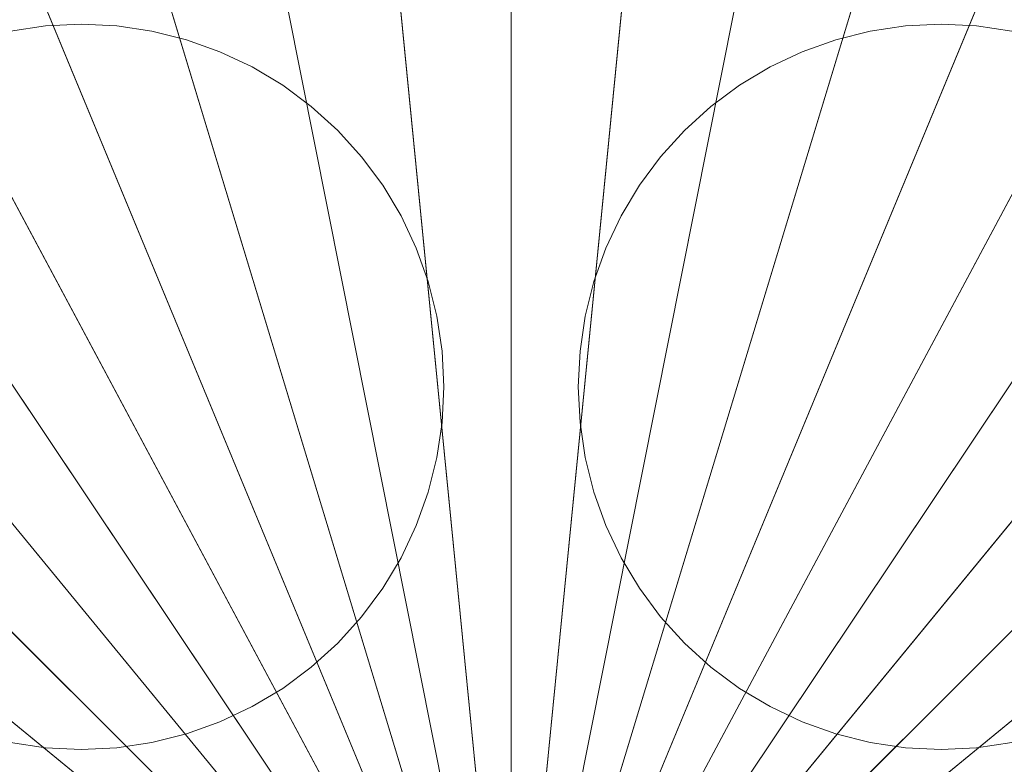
# Model space of a CAD drawing. Header units: millimetres. Extents: x 2270 to 2550, y -29847 to -29567.
# Tile 277 of 591: x 2383 to 2438, y -29687 to -29645. Entities that reach past the tile are written whole.
import ezdxf

# ---------------------------------------------------------------- set-up
doc = ezdxf.new("R2010")
doc.units = ezdxf.units.MM
doc.header["$LTSCALE"] = 25.4
doc.layers.add('Lighting-LED', color=7, linetype='Continuous', lineweight=5, true_color=0x000000)

msp = doc.modelspace()

# ---------------------------------------------------------------- linework, layer by layer
at = {"layer": 'Lighting-LED', "color": 18, "linetype": 'Continuous', "lineweight": 5, "true_color": 0x000000}
for points in [[(2410, -29707.5, -295.5), (2396.378, -29569.189, -295.5), (2410, -29568.515, -295.5)], [(2410, -29707.5, -295.5), (2410, -29568.515, -295.5), (2423.622, -29569.189, -295.5)], [(2410, -29707.5, -295.5), (2382.886, -29571.189, -295.5), (2396.378, -29569.189, -295.5)], [(2410, -29707.5, -295.5), (2423.622, -29569.189, -295.5), (2437.114, -29571.189, -295.5)], [(2410, -29707.5, -295.5), (2369.655, -29574.502, -295.5), (2382.886, -29571.189, -295.5)], [(2410, -29707.5, -295.5), (2437.114, -29571.189, -295.5), (2450.345, -29574.502, -295.5)], [(2410, -29707.5, -295.5), (2356.815, -29579.099, -295.5), (2369.655, -29574.502, -295.5)], [(2410, -29707.5, -295.5), (2450.345, -29574.502, -295.5), (2463.185, -29579.099, -295.5)], [(2410, -29707.5, -295.5), (2344.484, -29584.928, -295.5), (2356.815, -29579.099, -295.5)], [(2410, -29707.5, -295.5), (2463.185, -29579.099, -295.5), (2475.516, -29584.928, -295.5)], [(2410, -29583.578, -170.5), (2397.854, -29584.179, -170.5), (2410, -29707.5, -170.5)], [(2422.146, -29584.179, -170.5), (2410, -29583.578, -170.5), (2410, -29707.5, -170.5)], [(2397.854, -29584.179, -170.5), (2385.825, -29585.963, -170.5), (2410, -29707.5, -170.5)], [(2434.175, -29585.963, -170.5), (2422.146, -29584.179, -170.5), (2410, -29707.5, -170.5)], [(2410, -29707.5, -295.5), (2332.786, -29591.942, -295.5), (2344.484, -29584.928, -295.5)], [(2410, -29707.5, -295.5), (2475.516, -29584.928, -295.5), (2487.214, -29591.942, -295.5)], [(2385.825, -29585.963, -170.5), (2374.028, -29588.916, -170.5), (2410, -29707.5, -170.5)], [(2445.972, -29588.916, -170.5), (2434.175, -29585.963, -170.5), (2410, -29707.5, -170.5)], [(2374.028, -29588.916, -170.5), (2362.579, -29593.016, -170.5), (2410, -29707.5, -170.5)], [(2457.421, -29593.016, -170.5), (2445.972, -29588.916, -170.5), (2410, -29707.5, -170.5)], [(2410, -29707.5, -295.5), (2321.832, -29600.067, -295.5), (2332.786, -29591.942, -295.5)], [(2410, -29707.5, -295.5), (2487.214, -29591.942, -295.5), (2498.168, -29600.067, -295.5)], [(2362.579, -29593.016, -170.5), (2351.585, -29598.213, -170.5), (2410, -29707.5, -170.5)], [(2468.415, -29598.213, -170.5), (2457.421, -29593.016, -170.5), (2410, -29707.5, -170.5)], [(2351.585, -29598.213, -170.5), (2341.155, -29604.466, -170.5), (2410, -29707.5, -170.5)], [(2478.845, -29604.466, -170.5), (2468.415, -29598.213, -170.5), (2410, -29707.5, -170.5)], [(2410, -29707.5, -295.5), (2311.723, -29609.223, -295.5), (2321.832, -29600.067, -295.5)], [(2410, -29707.5, -295.5), (2498.168, -29600.067, -295.5), (2508.277, -29609.223, -295.5)], [(2341.155, -29604.466, -170.5), (2331.388, -29611.711, -170.5), (2410, -29707.5, -170.5)], [(2488.612, -29611.711, -170.5), (2478.845, -29604.466, -170.5), (2410, -29707.5, -170.5)], [(2410, -29707.5, -295.5), (2302.567, -29619.332, -295.5), (2311.723, -29609.223, -295.5)], [(2410, -29707.5, -295.5), (2508.277, -29609.223, -295.5), (2517.433, -29619.332, -295.5)], [(2331.388, -29611.711, -170.5), (2322.374, -29619.874, -170.5), (2410, -29707.5, -170.5)], [(2497.626, -29619.874, -170.5), (2488.612, -29611.711, -170.5), (2410, -29707.5, -170.5)], [(2410, -29707.5, -295.5), (2294.442, -29630.286, -295.5), (2302.567, -29619.332, -295.5)], [(2410, -29707.5, -295.5), (2517.433, -29619.332, -295.5), (2525.558, -29630.286, -295.5)], [(2322.374, -29619.874, -170.5), (2314.211, -29628.888, -170.5), (2410, -29707.5, -170.5)], [(2505.789, -29628.888, -170.5), (2497.626, -29619.874, -170.5), (2410, -29707.5, -170.5)], [(2314.211, -29628.888, -170.5), (2306.966, -29638.655, -170.5), (2410, -29707.5, -170.5)], [(2513.034, -29638.655, -170.5), (2505.789, -29628.888, -170.5), (2410, -29707.5, -170.5)], [(2410, -29707.5, -295.5), (2287.428, -29641.984, -295.5), (2294.442, -29630.286, -295.5)], [(2410, -29707.5, -295.5), (2525.558, -29630.286, -295.5), (2532.572, -29641.984, -295.5)], [(2306.966, -29638.655, -170.5), (2300.713, -29649.085, -170.5), (2410, -29707.5, -170.5)], [(2519.287, -29649.085, -170.5), (2513.034, -29638.655, -170.5), (2410, -29707.5, -170.5)], [(2410, -29707.5, -295.5), (2281.599, -29654.315, -295.5), (2287.428, -29641.984, -295.5)], [(2410, -29707.5, -295.5), (2532.572, -29641.984, -295.5), (2538.401, -29654.315, -295.5)], [(2384.015, -29645.778, -293.913), (2384.015, -29645.778, -297.088), (2382.049, -29646.07, -297.088), (2382.049, -29646.07, -293.913)], [(2386, -29645.681, -293.913), (2386, -29645.681, -297.088), (2384.015, -29645.778, -297.088), (2384.015, -29645.778, -293.913)], [(2387.985, -29645.778, -293.913), (2387.985, -29645.778, -297.088), (2386, -29645.681, -297.088), (2386, -29645.681, -293.913)], [(2389.951, -29646.07, -293.913), (2389.951, -29646.07, -297.088), (2387.985, -29645.778, -297.088), (2387.985, -29645.778, -293.913)], [(2432.015, -29645.778, -293.913), (2432.015, -29645.778, -297.088), (2430.049, -29646.07, -297.088), (2430.049, -29646.07, -293.913)], [(2434, -29645.681, -293.913), (2434, -29645.681, -297.088), (2432.015, -29645.778, -297.088), (2432.015, -29645.778, -293.913)], [(2435.985, -29645.778, -293.913), (2435.985, -29645.778, -297.088), (2434, -29645.681, -297.088), (2434, -29645.681, -293.913)], [(2437.951, -29646.07, -293.913), (2437.951, -29646.07, -297.088), (2435.985, -29645.778, -297.088), (2435.985, -29645.778, -293.913)], [(2391.878, -29646.553, -293.913), (2391.878, -29646.553, -297.088), (2389.951, -29646.07, -297.088), (2389.951, -29646.07, -293.913)], [(2430.049, -29646.07, -293.913), (2430.049, -29646.07, -297.088), (2428.122, -29646.553, -297.088), (2428.122, -29646.553, -293.913)], [(2393.749, -29647.222, -293.913), (2393.749, -29647.222, -297.088), (2391.878, -29646.553, -297.088), (2391.878, -29646.553, -293.913)], [(2428.122, -29646.553, -293.913), (2428.122, -29646.553, -297.088), (2426.251, -29647.222, -297.088), (2426.251, -29647.222, -293.913)], [(2395.546, -29648.072, -293.913), (2395.546, -29648.072, -297.088), (2393.749, -29647.222, -297.088), (2393.749, -29647.222, -293.913)], [(2426.251, -29647.222, -293.913), (2426.251, -29647.222, -297.088), (2424.454, -29648.072, -297.088), (2424.454, -29648.072, -293.913)], [(2397.25, -29649.094, -293.913), (2397.25, -29649.094, -297.088), (2395.546, -29648.072, -297.088), (2395.546, -29648.072, -293.913)], [(2424.454, -29648.072, -293.913), (2424.454, -29648.072, -297.088), (2422.75, -29649.094, -297.088), (2422.75, -29649.094, -293.913)], [(2300.713, -29649.085, -170.5), (2295.516, -29660.079, -170.5), (2410, -29707.5, -170.5)], [(2398.846, -29650.277, -293.913), (2398.846, -29650.277, -297.088), (2397.25, -29649.094, -297.088), (2397.25, -29649.094, -293.913)], [(2524.484, -29660.079, -170.5), (2519.287, -29649.085, -170.5), (2410, -29707.5, -170.5)], [(2422.75, -29649.094, -293.913), (2422.75, -29649.094, -297.088), (2421.154, -29650.277, -297.088), (2421.154, -29650.277, -293.913)], [(2400.319, -29651.612, -293.913), (2400.319, -29651.612, -297.088), (2398.846, -29650.277, -297.088), (2398.846, -29650.277, -293.913)], [(2421.154, -29650.277, -293.913), (2421.154, -29650.277, -297.088), (2419.681, -29651.612, -297.088), (2419.681, -29651.612, -293.913)], [(2401.653, -29653.084, -293.913), (2401.653, -29653.084, -297.088), (2400.319, -29651.612, -297.088), (2400.319, -29651.612, -293.913)], [(2419.681, -29651.612, -293.913), (2419.681, -29651.612, -297.088), (2418.347, -29653.084, -297.088), (2418.347, -29653.084, -293.913)], [(2402.837, -29654.68, -293.913), (2402.837, -29654.68, -297.088), (2401.653, -29653.084, -297.088), (2401.653, -29653.084, -293.913)], [(2418.347, -29653.084, -293.913), (2418.347, -29653.084, -297.088), (2417.163, -29654.68, -297.088), (2417.163, -29654.68, -293.913)], [(2410, -29707.5, -295.5), (2277.002, -29667.155, -295.5), (2281.599, -29654.315, -295.5)], [(2410, -29707.5, -295.5), (2538.401, -29654.315, -295.5), (2542.998, -29667.155, -295.5)], [(2403.859, -29656.385, -293.913), (2403.859, -29656.385, -297.088), (2402.837, -29654.68, -297.088), (2402.837, -29654.68, -293.913)], [(2417.163, -29654.68, -293.913), (2417.163, -29654.68, -297.088), (2416.141, -29656.385, -297.088), (2416.141, -29656.385, -293.913)], [(2404.709, -29658.181, -293.913), (2404.709, -29658.181, -297.088), (2403.859, -29656.385, -297.088), (2403.859, -29656.385, -293.913)], [(2416.141, -29656.385, -293.913), (2416.141, -29656.385, -297.088), (2415.291, -29658.181, -297.088), (2415.291, -29658.181, -293.913)], [(2405.378, -29660.053, -293.913), (2405.378, -29660.053, -297.088), (2404.709, -29658.181, -297.088), (2404.709, -29658.181, -293.913)], [(2415.291, -29658.181, -293.913), (2415.291, -29658.181, -297.088), (2414.622, -29660.053, -297.088), (2414.622, -29660.053, -293.913)], [(2295.516, -29660.079, -170.5), (2291.416, -29671.528, -170.5), (2410, -29707.5, -170.5)], [(2405.861, -29661.98, -293.913), (2405.861, -29661.98, -297.088), (2405.378, -29660.053, -297.088), (2405.378, -29660.053, -293.913)], [(2528.584, -29671.528, -170.5), (2524.484, -29660.079, -170.5), (2410, -29707.5, -170.5)], [(2414.622, -29660.053, -293.913), (2414.622, -29660.053, -297.088), (2414.139, -29661.98, -297.088), (2414.139, -29661.98, -293.913)], [(2406.152, -29663.946, -293.913), (2406.152, -29663.946, -297.088), (2405.861, -29661.98, -297.088), (2405.861, -29661.98, -293.913)], [(2414.139, -29661.98, -293.913), (2414.139, -29661.98, -297.088), (2413.848, -29663.946, -297.088), (2413.848, -29663.946, -293.913)], [(2406.25, -29665.931, -293.913), (2406.25, -29665.931, -297.088), (2406.152, -29663.946, -297.088), (2406.152, -29663.946, -293.913)], [(2413.848, -29663.946, -293.913), (2413.848, -29663.946, -297.088), (2413.75, -29665.931, -297.088), (2413.75, -29665.931, -293.913)], [(2406.152, -29667.916, -293.913), (2406.152, -29667.916, -297.088), (2406.25, -29665.931, -297.088), (2406.25, -29665.931, -293.913)], [(2413.75, -29665.931, -293.913), (2413.75, -29665.931, -297.088), (2413.848, -29667.916, -297.088), (2413.848, -29667.916, -293.913)], [(2410, -29707.5, -295.5), (2273.689, -29680.386, -295.5), (2277.002, -29667.155, -295.5)], [(2410, -29707.5, -295.5), (2542.998, -29667.155, -295.5), (2546.311, -29680.386, -295.5)], [(2405.861, -29669.881, -293.913), (2405.861, -29669.881, -297.088), (2406.152, -29667.916, -297.088), (2406.152, -29667.916, -293.913)], [(2413.848, -29667.916, -293.913), (2413.848, -29667.916, -297.088), (2414.139, -29669.881, -297.088), (2414.139, -29669.881, -293.913)], [(2405.378, -29671.809, -293.913), (2405.378, -29671.809, -297.088), (2405.861, -29669.881, -297.088), (2405.861, -29669.881, -293.913)], [(2414.139, -29669.881, -293.913), (2414.139, -29669.881, -297.088), (2414.622, -29671.809, -297.088), (2414.622, -29671.809, -293.913)], [(2291.416, -29671.528, -170.5), (2288.463, -29683.325, -170.5), (2410, -29707.5, -170.5)], [(2531.537, -29683.325, -170.5), (2528.584, -29671.528, -170.5), (2410, -29707.5, -170.5)], [(2404.709, -29673.68, -293.913), (2404.709, -29673.68, -297.088), (2405.378, -29671.809, -297.088), (2405.378, -29671.809, -293.913)], [(2414.622, -29671.809, -293.913), (2414.622, -29671.809, -297.088), (2415.291, -29673.68, -297.088), (2415.291, -29673.68, -293.913)], [(2403.859, -29675.477, -293.913), (2403.859, -29675.477, -297.088), (2404.709, -29673.68, -297.088), (2404.709, -29673.68, -293.913)], [(2415.291, -29673.68, -293.913), (2415.291, -29673.68, -297.088), (2416.141, -29675.477, -297.088), (2416.141, -29675.477, -293.913)], [(2402.837, -29677.181, -293.913), (2402.837, -29677.181, -297.088), (2403.859, -29675.477, -297.088), (2403.859, -29675.477, -293.913)], [(2416.141, -29675.477, -293.913), (2416.141, -29675.477, -297.088), (2417.163, -29677.181, -297.088), (2417.163, -29677.181, -293.913)], [(2401.653, -29678.777, -293.913), (2401.653, -29678.777, -297.088), (2402.837, -29677.181, -297.088), (2402.837, -29677.181, -293.913)], [(2417.163, -29677.181, -293.913), (2417.163, -29677.181, -297.088), (2418.347, -29678.777, -297.088), (2418.347, -29678.777, -293.913)], [(2400.319, -29680.25, -293.913), (2400.319, -29680.25, -297.088), (2401.653, -29678.777, -297.088), (2401.653, -29678.777, -293.913)], [(2418.347, -29678.777, -293.913), (2418.347, -29678.777, -297.088), (2419.681, -29680.25, -297.088), (2419.681, -29680.25, -293.913)], [(2410, -29707.5, -295.5), (2271.689, -29693.878, -295.5), (2273.689, -29680.386, -295.5)], [(2398.846, -29681.584, -293.913), (2398.846, -29681.584, -297.088), (2400.319, -29680.25, -297.088), (2400.319, -29680.25, -293.913)], [(2410, -29707.5, -295.5), (2546.311, -29680.386, -295.5), (2548.311, -29693.878, -295.5)], [(2419.681, -29680.25, -293.913), (2419.681, -29680.25, -297.088), (2421.154, -29681.584, -297.088), (2421.154, -29681.584, -293.913)], [(2397.25, -29682.768, -293.913), (2397.25, -29682.768, -297.088), (2398.846, -29681.584, -297.088), (2398.846, -29681.584, -293.913)], [(2421.154, -29681.584, -293.913), (2421.154, -29681.584, -297.088), (2422.75, -29682.768, -297.088), (2422.75, -29682.768, -293.913)], [(2395.546, -29683.79, -293.913), (2395.546, -29683.79, -297.088), (2397.25, -29682.768, -297.088), (2397.25, -29682.768, -293.913)], [(2422.75, -29682.768, -293.913), (2422.75, -29682.768, -297.088), (2424.454, -29683.79, -297.088), (2424.454, -29683.79, -293.913)], [(2288.463, -29683.325, -170.5), (2286.679, -29695.354, -170.5), (2410, -29707.5, -170.5)], [(2533.321, -29695.354, -170.5), (2531.537, -29683.325, -170.5), (2410, -29707.5, -170.5)], [(2393.749, -29684.639, -293.913), (2393.749, -29684.639, -297.088), (2395.546, -29683.79, -297.088), (2395.546, -29683.79, -293.913)], [(2424.454, -29683.79, -293.913), (2424.454, -29683.79, -297.088), (2426.251, -29684.639, -297.088), (2426.251, -29684.639, -293.913)], [(2391.878, -29685.309, -293.913), (2391.878, -29685.309, -297.088), (2393.749, -29684.639, -297.088), (2393.749, -29684.639, -293.913)], [(2426.251, -29684.639, -293.913), (2426.251, -29684.639, -297.088), (2428.122, -29685.309, -297.088), (2428.122, -29685.309, -293.913)], [(2389.951, -29685.792, -293.913), (2389.951, -29685.792, -297.088), (2391.878, -29685.309, -297.088), (2391.878, -29685.309, -293.913)], [(2428.122, -29685.309, -293.913), (2428.122, -29685.309, -297.088), (2430.049, -29685.792, -297.088), (2430.049, -29685.792, -293.913)], [(2382.049, -29685.792, -293.913), (2382.049, -29685.792, -297.088), (2384.015, -29686.083, -297.088), (2384.015, -29686.083, -293.913)], [(2387.985, -29686.083, -293.913), (2387.985, -29686.083, -297.088), (2389.951, -29685.792, -297.088), (2389.951, -29685.792, -293.913)], [(2430.049, -29685.792, -293.913), (2430.049, -29685.792, -297.088), (2432.015, -29686.083, -297.088), (2432.015, -29686.083, -293.913)], [(2435.985, -29686.083, -293.913), (2435.985, -29686.083, -297.088), (2437.951, -29685.792, -297.088), (2437.951, -29685.792, -293.913)], [(2384.015, -29686.083, -293.913), (2384.015, -29686.083, -297.088), (2386, -29686.181, -297.088), (2386, -29686.181, -293.913)], [(2386, -29686.181, -293.913), (2386, -29686.181, -297.088), (2387.985, -29686.083, -297.088), (2387.985, -29686.083, -293.913)], [(2432.015, -29686.083, -293.913), (2432.015, -29686.083, -297.088), (2434, -29686.181, -297.088), (2434, -29686.181, -293.913)], [(2434, -29686.181, -293.913), (2434, -29686.181, -297.088), (2435.985, -29686.083, -297.088), (2435.985, -29686.083, -293.913)]]:
    msp.add_3dface(points, dxfattribs=at)
for points, invisible_edges in [([(2373.154, -29650.277, -297.088), (2378.251, -29647.222, -297.088), (2387.985, -29645.778, -297.088), (2373.154, -29650.277, -297.088)], 15), ([(2373.154, -29650.277, -297.088), (2387.985, -29645.778, -297.088), (2398.846, -29650.277, -297.088), (2373.154, -29650.277, -297.088)], 15), ([(2373.154, -29650.277, -293.913), (2378.251, -29647.222, -293.913), (2387.985, -29645.778, -293.913), (2373.154, -29650.277, -293.913)], 15), ([(2373.154, -29650.277, -293.913), (2387.985, -29645.778, -293.913), (2398.846, -29650.277, -293.913), (2373.154, -29650.277, -293.913)], 15), ([(2378.251, -29647.222, -297.088), (2382.049, -29646.07, -297.088), (2384.015, -29645.778, -297.088), (2378.251, -29647.222, -297.088)], 13), ([(2378.251, -29647.222, -297.088), (2384.015, -29645.778, -297.088), (2387.985, -29645.778, -297.088), (2378.251, -29647.222, -297.088)], 15), ([(2378.251, -29647.222, -293.913), (2382.049, -29646.07, -293.913), (2384.015, -29645.778, -293.913), (2378.251, -29647.222, -293.913)], 13), ([(2378.251, -29647.222, -293.913), (2384.015, -29645.778, -293.913), (2387.985, -29645.778, -293.913), (2378.251, -29647.222, -293.913)], 15), ([(2384.015, -29645.778, -297.088), (2386, -29645.681, -297.088), (2387.985, -29645.778, -297.088), (2384.015, -29645.778, -297.088)], 12), ([(2384.015, -29645.778, -293.913), (2386, -29645.681, -293.913), (2387.985, -29645.778, -293.913), (2384.015, -29645.778, -293.913)], 12), ([(2387.985, -29645.778, -297.088), (2389.951, -29646.07, -297.088), (2393.749, -29647.222, -297.088), (2387.985, -29645.778, -297.088)], 14), ([(2387.985, -29645.778, -297.088), (2393.749, -29647.222, -297.088), (2398.846, -29650.277, -297.088), (2387.985, -29645.778, -297.088)], 15), ([(2387.985, -29645.778, -293.913), (2389.951, -29646.07, -293.913), (2393.749, -29647.222, -293.913), (2387.985, -29645.778, -293.913)], 14), ([(2387.985, -29645.778, -293.913), (2393.749, -29647.222, -293.913), (2398.846, -29650.277, -293.913), (2387.985, -29645.778, -293.913)], 15), ([(2421.154, -29650.277, -297.088), (2426.251, -29647.222, -297.088), (2435.985, -29645.778, -297.088), (2421.154, -29650.277, -297.088)], 15), ([(2421.154, -29650.277, -297.088), (2435.985, -29645.778, -297.088), (2446.846, -29650.277, -297.088), (2421.154, -29650.277, -297.088)], 15), ([(2421.154, -29650.277, -293.913), (2426.251, -29647.222, -293.913), (2435.985, -29645.778, -293.913), (2421.154, -29650.277, -293.913)], 15), ([(2421.154, -29650.277, -293.913), (2435.985, -29645.778, -293.913), (2446.846, -29650.277, -293.913), (2421.154, -29650.277, -293.913)], 15), ([(2426.251, -29647.222, -297.088), (2430.049, -29646.07, -297.088), (2432.015, -29645.778, -297.088), (2426.251, -29647.222, -297.088)], 13), ([(2426.251, -29647.222, -297.088), (2432.015, -29645.778, -297.088), (2435.985, -29645.778, -297.088), (2426.251, -29647.222, -297.088)], 15), ([(2426.251, -29647.222, -293.913), (2430.049, -29646.07, -293.913), (2432.015, -29645.778, -293.913), (2426.251, -29647.222, -293.913)], 13), ([(2426.251, -29647.222, -293.913), (2432.015, -29645.778, -293.913), (2435.985, -29645.778, -293.913), (2426.251, -29647.222, -293.913)], 15), ([(2432.015, -29645.778, -297.088), (2434, -29645.681, -297.088), (2435.985, -29645.778, -297.088), (2432.015, -29645.778, -297.088)], 12), ([(2432.015, -29645.778, -293.913), (2434, -29645.681, -293.913), (2435.985, -29645.778, -293.913), (2432.015, -29645.778, -293.913)], 12), ([(2435.985, -29645.778, -297.088), (2437.951, -29646.07, -297.088), (2441.749, -29647.222, -297.088), (2435.985, -29645.778, -297.088)], 14), ([(2435.985, -29645.778, -297.088), (2441.749, -29647.222, -297.088), (2446.846, -29650.277, -297.088), (2435.985, -29645.778, -297.088)], 15), ([(2435.985, -29645.778, -293.913), (2437.951, -29646.07, -293.913), (2441.749, -29647.222, -293.913), (2435.985, -29645.778, -293.913)], 14), ([(2435.985, -29645.778, -293.913), (2441.749, -29647.222, -293.913), (2446.846, -29650.277, -293.913), (2435.985, -29645.778, -293.913)], 15), ([(2389.951, -29646.07, -297.088), (2391.878, -29646.553, -297.088), (2393.749, -29647.222, -297.088), (2389.951, -29646.07, -297.088)], 12), ([(2389.951, -29646.07, -293.913), (2391.878, -29646.553, -293.913), (2393.749, -29647.222, -293.913), (2389.951, -29646.07, -293.913)], 12), ([(2426.251, -29647.222, -297.088), (2428.122, -29646.553, -297.088), (2430.049, -29646.07, -297.088), (2426.251, -29647.222, -297.088)], 12), ([(2426.251, -29647.222, -293.913), (2428.122, -29646.553, -293.913), (2430.049, -29646.07, -293.913), (2426.251, -29647.222, -293.913)], 12), ([(2393.749, -29647.222, -297.088), (2395.546, -29648.072, -297.088), (2398.846, -29650.277, -297.088), (2393.749, -29647.222, -297.088)], 14), ([(2393.749, -29647.222, -293.913), (2395.546, -29648.072, -293.913), (2398.846, -29650.277, -293.913), (2393.749, -29647.222, -293.913)], 14), ([(2421.154, -29650.277, -297.088), (2424.454, -29648.072, -297.088), (2426.251, -29647.222, -297.088), (2421.154, -29650.277, -297.088)], 13), ([(2421.154, -29650.277, -293.913), (2424.454, -29648.072, -293.913), (2426.251, -29647.222, -293.913), (2421.154, -29650.277, -293.913)], 13), ([(2395.546, -29648.072, -297.088), (2397.25, -29649.094, -297.088), (2398.846, -29650.277, -297.088), (2395.546, -29648.072, -297.088)], 12), ([(2395.546, -29648.072, -293.913), (2397.25, -29649.094, -293.913), (2398.846, -29650.277, -293.913), (2395.546, -29648.072, -293.913)], 12), ([(2421.154, -29650.277, -297.088), (2422.75, -29649.094, -297.088), (2424.454, -29648.072, -297.088), (2421.154, -29650.277, -297.088)], 12), ([(2421.154, -29650.277, -293.913), (2422.75, -29649.094, -293.913), (2424.454, -29648.072, -293.913), (2421.154, -29650.277, -293.913)], 12), ([(2368.141, -29675.477, -297.088), (2373.154, -29650.277, -297.088), (2398.846, -29650.277, -297.088), (2368.141, -29675.477, -297.088)], 15), ([(2398.846, -29650.277, -297.088), (2403.859, -29675.477, -297.088), (2368.141, -29675.477, -297.088), (2398.846, -29650.277, -297.088)], 15), ([(2368.141, -29675.477, -293.913), (2373.154, -29650.277, -293.913), (2398.846, -29650.277, -293.913), (2368.141, -29675.477, -293.913)], 15), ([(2398.846, -29650.277, -293.913), (2403.859, -29675.477, -293.913), (2368.141, -29675.477, -293.913), (2398.846, -29650.277, -293.913)], 15), ([(2398.846, -29650.277, -297.088), (2400.319, -29651.612, -297.088), (2402.837, -29654.68, -297.088), (2398.846, -29650.277, -297.088)], 14), ([(2398.846, -29650.277, -297.088), (2402.837, -29654.68, -297.088), (2404.709, -29658.181, -297.088), (2398.846, -29650.277, -297.088)], 15), ([(2398.846, -29650.277, -297.088), (2404.709, -29658.181, -297.088), (2406.152, -29663.946, -297.088), (2398.846, -29650.277, -297.088)], 15), ([(2398.846, -29650.277, -297.088), (2406.152, -29663.946, -297.088), (2403.859, -29675.477, -297.088), (2398.846, -29650.277, -297.088)], 15), ([(2398.846, -29650.277, -293.913), (2400.319, -29651.612, -293.913), (2402.837, -29654.68, -293.913), (2398.846, -29650.277, -293.913)], 14), ([(2398.846, -29650.277, -293.913), (2402.837, -29654.68, -293.913), (2404.709, -29658.181, -293.913), (2398.846, -29650.277, -293.913)], 15), ([(2398.846, -29650.277, -293.913), (2404.709, -29658.181, -293.913), (2406.152, -29663.946, -293.913), (2398.846, -29650.277, -293.913)], 15), ([(2398.846, -29650.277, -293.913), (2406.152, -29663.946, -293.913), (2403.859, -29675.477, -293.913), (2398.846, -29650.277, -293.913)], 15), ([(2413.848, -29663.946, -297.088), (2415.291, -29658.181, -297.088), (2421.154, -29650.277, -297.088), (2413.848, -29663.946, -297.088)], 15), ([(2416.141, -29675.477, -297.088), (2413.848, -29663.946, -297.088), (2421.154, -29650.277, -297.088), (2416.141, -29675.477, -297.088)], 15), ([(2413.848, -29663.946, -293.913), (2415.291, -29658.181, -293.913), (2421.154, -29650.277, -293.913), (2413.848, -29663.946, -293.913)], 15), ([(2416.141, -29675.477, -293.913), (2413.848, -29663.946, -293.913), (2421.154, -29650.277, -293.913), (2416.141, -29675.477, -293.913)], 15), ([(2415.291, -29658.181, -297.088), (2417.163, -29654.68, -297.088), (2421.154, -29650.277, -297.088), (2415.291, -29658.181, -297.088)], 15), ([(2415.291, -29658.181, -293.913), (2417.163, -29654.68, -293.913), (2421.154, -29650.277, -293.913), (2415.291, -29658.181, -293.913)], 15), ([(2416.141, -29675.477, -297.088), (2421.154, -29650.277, -297.088), (2446.846, -29650.277, -297.088), (2416.141, -29675.477, -297.088)], 15), ([(2446.846, -29650.277, -297.088), (2451.859, -29675.477, -297.088), (2416.141, -29675.477, -297.088), (2446.846, -29650.277, -297.088)], 15), ([(2416.141, -29675.477, -293.913), (2421.154, -29650.277, -293.913), (2446.846, -29650.277, -293.913), (2416.141, -29675.477, -293.913)], 15), ([(2446.846, -29650.277, -293.913), (2451.859, -29675.477, -293.913), (2416.141, -29675.477, -293.913), (2446.846, -29650.277, -293.913)], 15), ([(2417.163, -29654.68, -297.088), (2419.681, -29651.612, -297.088), (2421.154, -29650.277, -297.088), (2417.163, -29654.68, -297.088)], 13), ([(2417.163, -29654.68, -293.913), (2419.681, -29651.612, -293.913), (2421.154, -29650.277, -293.913), (2417.163, -29654.68, -293.913)], 13), ([(2400.319, -29651.612, -297.088), (2401.653, -29653.084, -297.088), (2402.837, -29654.68, -297.088), (2400.319, -29651.612, -297.088)], 12), ([(2400.319, -29651.612, -293.913), (2401.653, -29653.084, -293.913), (2402.837, -29654.68, -293.913), (2400.319, -29651.612, -293.913)], 12), ([(2417.163, -29654.68, -297.088), (2418.347, -29653.084, -297.088), (2419.681, -29651.612, -297.088), (2417.163, -29654.68, -297.088)], 12), ([(2417.163, -29654.68, -293.913), (2418.347, -29653.084, -293.913), (2419.681, -29651.612, -293.913), (2417.163, -29654.68, -293.913)], 12), ([(2402.837, -29654.68, -297.088), (2403.859, -29656.385, -297.088), (2404.709, -29658.181, -297.088), (2402.837, -29654.68, -297.088)], 12), ([(2402.837, -29654.68, -293.913), (2403.859, -29656.385, -293.913), (2404.709, -29658.181, -293.913), (2402.837, -29654.68, -293.913)], 12), ([(2415.291, -29658.181, -297.088), (2416.141, -29656.385, -297.088), (2417.163, -29654.68, -297.088), (2415.291, -29658.181, -297.088)], 12), ([(2415.291, -29658.181, -293.913), (2416.141, -29656.385, -293.913), (2417.163, -29654.68, -293.913), (2415.291, -29658.181, -293.913)], 12), ([(2404.709, -29658.181, -297.088), (2405.378, -29660.053, -297.088), (2406.152, -29663.946, -297.088), (2404.709, -29658.181, -297.088)], 14), ([(2404.709, -29658.181, -293.913), (2405.378, -29660.053, -293.913), (2406.152, -29663.946, -293.913), (2404.709, -29658.181, -293.913)], 14), ([(2413.848, -29663.946, -297.088), (2414.622, -29660.053, -297.088), (2415.291, -29658.181, -297.088), (2413.848, -29663.946, -297.088)], 13), ([(2413.848, -29663.946, -293.913), (2414.622, -29660.053, -293.913), (2415.291, -29658.181, -293.913), (2413.848, -29663.946, -293.913)], 13), ([(2405.378, -29660.053, -297.088), (2405.861, -29661.98, -297.088), (2406.152, -29663.946, -297.088), (2405.378, -29660.053, -297.088)], 12), ([(2405.378, -29660.053, -293.913), (2405.861, -29661.98, -293.913), (2406.152, -29663.946, -293.913), (2405.378, -29660.053, -293.913)], 12), ([(2413.848, -29663.946, -297.088), (2414.139, -29661.98, -297.088), (2414.622, -29660.053, -297.088), (2413.848, -29663.946, -297.088)], 12), ([(2413.848, -29663.946, -293.913), (2414.139, -29661.98, -293.913), (2414.622, -29660.053, -293.913), (2413.848, -29663.946, -293.913)], 12), ([(2406.152, -29663.946, -297.088), (2405.378, -29671.809, -297.088), (2403.859, -29675.477, -297.088), (2406.152, -29663.946, -297.088)], 15), ([(2406.152, -29663.946, -293.913), (2405.378, -29671.809, -293.913), (2403.859, -29675.477, -293.913), (2406.152, -29663.946, -293.913)], 15), ([(2406.152, -29663.946, -297.088), (2406.25, -29665.931, -297.088), (2405.378, -29671.809, -297.088), (2406.152, -29663.946, -297.088)], 14), ([(2406.152, -29663.946, -293.913), (2406.25, -29665.931, -293.913), (2405.378, -29671.809, -293.913), (2406.152, -29663.946, -293.913)], 14), ([(2414.622, -29671.809, -297.088), (2413.75, -29665.931, -297.088), (2413.848, -29663.946, -297.088), (2414.622, -29671.809, -297.088)], 13), ([(2414.622, -29671.809, -293.913), (2413.75, -29665.931, -293.913), (2413.848, -29663.946, -293.913), (2414.622, -29671.809, -293.913)], 13), ([(2416.141, -29675.477, -297.088), (2414.622, -29671.809, -297.088), (2413.848, -29663.946, -297.088), (2416.141, -29675.477, -297.088)], 15), ([(2416.141, -29675.477, -293.913), (2414.622, -29671.809, -293.913), (2413.848, -29663.946, -293.913), (2416.141, -29675.477, -293.913)], 15), ([(2406.25, -29665.931, -297.088), (2405.861, -29669.881, -297.088), (2405.378, -29671.809, -297.088), (2406.25, -29665.931, -297.088)], 13), ([(2406.25, -29665.931, -293.913), (2405.861, -29669.881, -293.913), (2405.378, -29671.809, -293.913), (2406.25, -29665.931, -293.913)], 13), ([(2406.25, -29665.931, -297.088), (2406.152, -29667.916, -297.088), (2405.861, -29669.881, -297.088), (2406.25, -29665.931, -297.088)], 12), ([(2406.25, -29665.931, -293.913), (2406.152, -29667.916, -293.913), (2405.861, -29669.881, -293.913), (2406.25, -29665.931, -293.913)], 12), ([(2414.139, -29669.881, -297.088), (2413.848, -29667.916, -297.088), (2413.75, -29665.931, -297.088), (2414.139, -29669.881, -297.088)], 12), ([(2414.622, -29671.809, -297.088), (2414.139, -29669.881, -297.088), (2413.75, -29665.931, -297.088), (2414.622, -29671.809, -297.088)], 14), ([(2414.139, -29669.881, -293.913), (2413.848, -29667.916, -293.913), (2413.75, -29665.931, -293.913), (2414.139, -29669.881, -293.913)], 12), ([(2414.622, -29671.809, -293.913), (2414.139, -29669.881, -293.913), (2413.75, -29665.931, -293.913), (2414.622, -29671.809, -293.913)], 14), ([(2405.378, -29671.809, -297.088), (2404.709, -29673.68, -297.088), (2403.859, -29675.477, -297.088), (2405.378, -29671.809, -297.088)], 12), ([(2405.378, -29671.809, -293.913), (2404.709, -29673.68, -293.913), (2403.859, -29675.477, -293.913), (2405.378, -29671.809, -293.913)], 12), ([(2416.141, -29675.477, -297.088), (2415.291, -29673.68, -297.088), (2414.622, -29671.809, -297.088), (2416.141, -29675.477, -297.088)], 12), ([(2416.141, -29675.477, -293.913), (2415.291, -29673.68, -293.913), (2414.622, -29671.809, -293.913), (2416.141, -29675.477, -293.913)], 12), ([(2384.015, -29686.083, -297.088), (2373.154, -29681.584, -297.088), (2368.141, -29675.477, -297.088), (2384.015, -29686.083, -297.088)], 15), ([(2403.859, -29675.477, -297.088), (2384.015, -29686.083, -297.088), (2368.141, -29675.477, -297.088), (2403.859, -29675.477, -297.088)], 15), ([(2384.015, -29686.083, -293.913), (2373.154, -29681.584, -293.913), (2368.141, -29675.477, -293.913), (2384.015, -29686.083, -293.913)], 15), ([(2403.859, -29675.477, -293.913), (2384.015, -29686.083, -293.913), (2368.141, -29675.477, -293.913), (2403.859, -29675.477, -293.913)], 15), ([(2403.859, -29675.477, -297.088), (2393.749, -29684.639, -297.088), (2384.015, -29686.083, -297.088), (2403.859, -29675.477, -297.088)], 15), ([(2403.859, -29675.477, -293.913), (2393.749, -29684.639, -293.913), (2384.015, -29686.083, -293.913), (2403.859, -29675.477, -293.913)], 15), ([(2403.859, -29675.477, -297.088), (2398.846, -29681.584, -297.088), (2393.749, -29684.639, -297.088), (2403.859, -29675.477, -297.088)], 15), ([(2403.859, -29675.477, -293.913), (2398.846, -29681.584, -293.913), (2393.749, -29684.639, -293.913), (2403.859, -29675.477, -293.913)], 15), ([(2403.859, -29675.477, -297.088), (2401.653, -29678.777, -297.088), (2398.846, -29681.584, -297.088), (2403.859, -29675.477, -297.088)], 15), ([(2403.859, -29675.477, -293.913), (2401.653, -29678.777, -293.913), (2398.846, -29681.584, -293.913), (2403.859, -29675.477, -293.913)], 15), ([(2403.859, -29675.477, -297.088), (2402.837, -29677.181, -297.088), (2401.653, -29678.777, -297.088), (2403.859, -29675.477, -297.088)], 12), ([(2403.859, -29675.477, -293.913), (2402.837, -29677.181, -293.913), (2401.653, -29678.777, -293.913), (2403.859, -29675.477, -293.913)], 12), ([(2418.347, -29678.777, -297.088), (2417.163, -29677.181, -297.088), (2416.141, -29675.477, -297.088), (2418.347, -29678.777, -297.088)], 12), ([(2421.154, -29681.584, -297.088), (2418.347, -29678.777, -297.088), (2416.141, -29675.477, -297.088), (2421.154, -29681.584, -297.088)], 15), ([(2432.015, -29686.083, -297.088), (2421.154, -29681.584, -297.088), (2416.141, -29675.477, -297.088), (2432.015, -29686.083, -297.088)], 15), ([(2451.859, -29675.477, -297.088), (2432.015, -29686.083, -297.088), (2416.141, -29675.477, -297.088), (2451.859, -29675.477, -297.088)], 15), ([(2418.347, -29678.777, -293.913), (2417.163, -29677.181, -293.913), (2416.141, -29675.477, -293.913), (2418.347, -29678.777, -293.913)], 12), ([(2421.154, -29681.584, -293.913), (2418.347, -29678.777, -293.913), (2416.141, -29675.477, -293.913), (2421.154, -29681.584, -293.913)], 15), ([(2432.015, -29686.083, -293.913), (2421.154, -29681.584, -293.913), (2416.141, -29675.477, -293.913), (2432.015, -29686.083, -293.913)], 15), ([(2451.859, -29675.477, -293.913), (2432.015, -29686.083, -293.913), (2416.141, -29675.477, -293.913), (2451.859, -29675.477, -293.913)], 15), ([(2451.859, -29675.477, -297.088), (2441.749, -29684.639, -297.088), (2432.015, -29686.083, -297.088), (2451.859, -29675.477, -297.088)], 15), ([(2451.859, -29675.477, -293.913), (2441.749, -29684.639, -293.913), (2432.015, -29686.083, -293.913), (2451.859, -29675.477, -293.913)], 15), ([(2401.653, -29678.777, -297.088), (2400.319, -29680.25, -297.088), (2398.846, -29681.584, -297.088), (2401.653, -29678.777, -297.088)], 12), ([(2401.653, -29678.777, -293.913), (2400.319, -29680.25, -293.913), (2398.846, -29681.584, -293.913), (2401.653, -29678.777, -293.913)], 12), ([(2421.154, -29681.584, -297.088), (2419.681, -29680.25, -297.088), (2418.347, -29678.777, -297.088), (2421.154, -29681.584, -297.088)], 12), ([(2421.154, -29681.584, -293.913), (2419.681, -29680.25, -293.913), (2418.347, -29678.777, -293.913), (2421.154, -29681.584, -293.913)], 12), ([(2384.015, -29686.083, -297.088), (2378.251, -29684.639, -297.088), (2373.154, -29681.584, -297.088), (2384.015, -29686.083, -297.088)], 15), ([(2384.015, -29686.083, -293.913), (2378.251, -29684.639, -293.913), (2373.154, -29681.584, -293.913), (2384.015, -29686.083, -293.913)], 15), ([(2398.846, -29681.584, -297.088), (2395.546, -29683.79, -297.088), (2393.749, -29684.639, -297.088), (2398.846, -29681.584, -297.088)], 13), ([(2398.846, -29681.584, -293.913), (2395.546, -29683.79, -293.913), (2393.749, -29684.639, -293.913), (2398.846, -29681.584, -293.913)], 13), ([(2398.846, -29681.584, -297.088), (2397.25, -29682.768, -297.088), (2395.546, -29683.79, -297.088), (2398.846, -29681.584, -297.088)], 12), ([(2398.846, -29681.584, -293.913), (2397.25, -29682.768, -293.913), (2395.546, -29683.79, -293.913), (2398.846, -29681.584, -293.913)], 12), ([(2424.454, -29683.79, -297.088), (2422.75, -29682.768, -297.088), (2421.154, -29681.584, -297.088), (2424.454, -29683.79, -297.088)], 12), ([(2426.251, -29684.639, -297.088), (2424.454, -29683.79, -297.088), (2421.154, -29681.584, -297.088), (2426.251, -29684.639, -297.088)], 14), ([(2432.015, -29686.083, -297.088), (2426.251, -29684.639, -297.088), (2421.154, -29681.584, -297.088), (2432.015, -29686.083, -297.088)], 15), ([(2424.454, -29683.79, -293.913), (2422.75, -29682.768, -293.913), (2421.154, -29681.584, -293.913), (2424.454, -29683.79, -293.913)], 12), ([(2426.251, -29684.639, -293.913), (2424.454, -29683.79, -293.913), (2421.154, -29681.584, -293.913), (2426.251, -29684.639, -293.913)], 14), ([(2432.015, -29686.083, -293.913), (2426.251, -29684.639, -293.913), (2421.154, -29681.584, -293.913), (2432.015, -29686.083, -293.913)], 15), ([(2384.015, -29686.083, -297.088), (2382.049, -29685.792, -297.088), (2378.251, -29684.639, -297.088), (2384.015, -29686.083, -297.088)], 14), ([(2384.015, -29686.083, -293.913), (2382.049, -29685.792, -293.913), (2378.251, -29684.639, -293.913), (2384.015, -29686.083, -293.913)], 14), ([(2393.749, -29684.639, -297.088), (2387.985, -29686.083, -297.088), (2384.015, -29686.083, -297.088), (2393.749, -29684.639, -297.088)], 15), ([(2393.749, -29684.639, -293.913), (2387.985, -29686.083, -293.913), (2384.015, -29686.083, -293.913), (2393.749, -29684.639, -293.913)], 15), ([(2393.749, -29684.639, -297.088), (2389.951, -29685.792, -297.088), (2387.985, -29686.083, -297.088), (2393.749, -29684.639, -297.088)], 13), ([(2393.749, -29684.639, -293.913), (2389.951, -29685.792, -293.913), (2387.985, -29686.083, -293.913), (2393.749, -29684.639, -293.913)], 13), ([(2393.749, -29684.639, -297.088), (2391.878, -29685.309, -297.088), (2389.951, -29685.792, -297.088), (2393.749, -29684.639, -297.088)], 12), ([(2393.749, -29684.639, -293.913), (2391.878, -29685.309, -293.913), (2389.951, -29685.792, -293.913), (2393.749, -29684.639, -293.913)], 12), ([(2430.049, -29685.792, -297.088), (2428.122, -29685.309, -297.088), (2426.251, -29684.639, -297.088), (2430.049, -29685.792, -297.088)], 12), ([(2432.015, -29686.083, -297.088), (2430.049, -29685.792, -297.088), (2426.251, -29684.639, -297.088), (2432.015, -29686.083, -297.088)], 14), ([(2430.049, -29685.792, -293.913), (2428.122, -29685.309, -293.913), (2426.251, -29684.639, -293.913), (2430.049, -29685.792, -293.913)], 12), ([(2432.015, -29686.083, -293.913), (2430.049, -29685.792, -293.913), (2426.251, -29684.639, -293.913), (2432.015, -29686.083, -293.913)], 14), ([(2441.749, -29684.639, -297.088), (2435.985, -29686.083, -297.088), (2432.015, -29686.083, -297.088), (2441.749, -29684.639, -297.088)], 15), ([(2441.749, -29684.639, -293.913), (2435.985, -29686.083, -293.913), (2432.015, -29686.083, -293.913), (2441.749, -29684.639, -293.913)], 15), ([(2441.749, -29684.639, -297.088), (2437.951, -29685.792, -297.088), (2435.985, -29686.083, -297.088), (2441.749, -29684.639, -297.088)], 13), ([(2441.749, -29684.639, -293.913), (2437.951, -29685.792, -293.913), (2435.985, -29686.083, -293.913), (2441.749, -29684.639, -293.913)], 13), ([(2387.985, -29686.083, -297.088), (2386, -29686.181, -297.088), (2384.015, -29686.083, -297.088), (2387.985, -29686.083, -297.088)], 12), ([(2387.985, -29686.083, -293.913), (2386, -29686.181, -293.913), (2384.015, -29686.083, -293.913), (2387.985, -29686.083, -293.913)], 12), ([(2435.985, -29686.083, -297.088), (2434, -29686.181, -297.088), (2432.015, -29686.083, -297.088), (2435.985, -29686.083, -297.088)], 12), ([(2435.985, -29686.083, -293.913), (2434, -29686.181, -293.913), (2432.015, -29686.083, -293.913), (2435.985, -29686.083, -293.913)], 12)]:
    msp.add_3dface(points, dxfattribs=dict(at, invisible_edges=invisible_edges))

doc.saveas('drawing.dxf')
